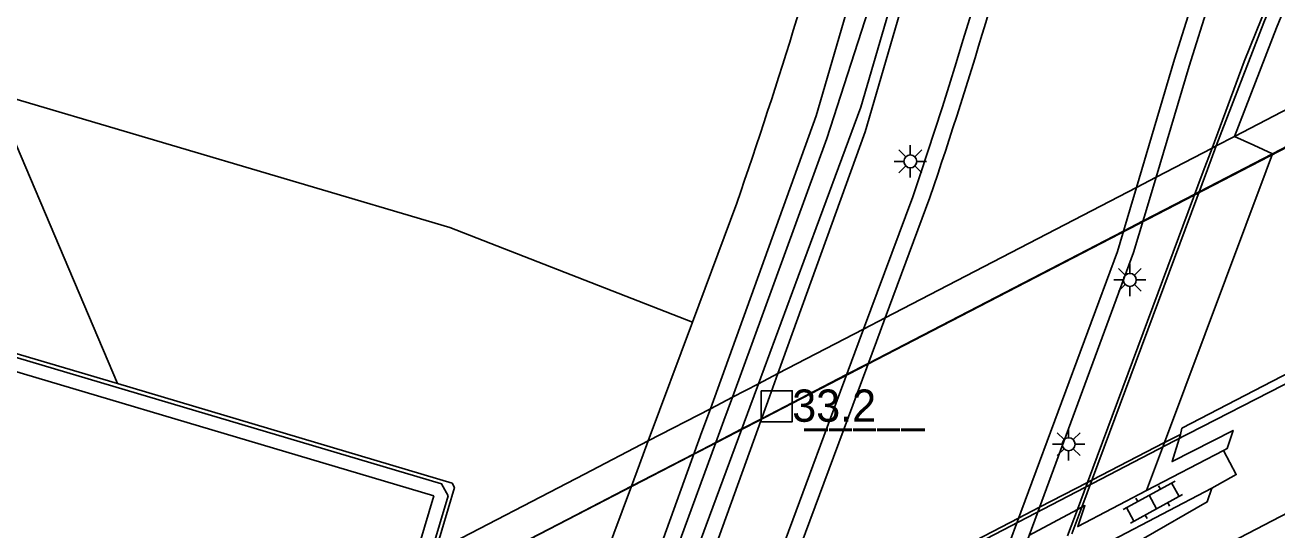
# Model space of a CAD drawing. Extents: x 130998 to 133001, y 398999 to 403002.
# Drawn here: x 132577.19 to 132625.74, y 400933.4 to 400952.97 of the extents above; entities that cross this region are included whole.
import ezdxf

# ---------------------------------------------------------------- set-up
doc = ezdxf.new("R2010")
doc.units = 0
for name, color, linetype in [('gg-afsc-hekwerk', 7, 'Continuous'), ('gg-knt-verharding', 7, 'Continuous'), ('gg-knt-verharding nz', 7, 'Continuous'), ('gg-kntw-bovenkant insteek waterloop', 7, 'Continuous'), ('gg-kntw-waterlijn', 7, 'Continuous'), ('gg-kwrk-kunstwerk', 7, 'Continuous'), ('gg-kwrk-kunstwerk niveau 01', 7, 'Continuous'), ('gt-anno-nummer hm paal', 7, 'Continuous'), ('gt-grn-groengrens', 7, 'Continuous'), ('gt-knt-geleideconstructie', 7, 'Continuous'), ('gt-symb-hm paal', 7, 'Continuous'), ('gt-symb-klinker verharding', 7, 'Continuous'), ('gt-symb-lichtmast', 7, 'Continuous')]:
    doc.layers.add(name, color=color, linetype=linetype)

# ---------------------------------------------------------------- blocks, each defined once
blk = doc.blocks.new('gt0-KL1')
at = {"layer": 'gt-symb-klinker verharding'}
for p, q in [((-1.15, 0.3), (1.15, 0.3)), ((-1, -0.3), (-1, 0.3)), ((-0.5, 0.3), (-0.5, 0.45)), ((0, -0.3), (0, 0.3)), ((0.5, 0.3), (0.5, 0.45)), ((1, -0.3), (1, 0.3)), ((-1.15, -0.3), (1.15, -0.3)), ((-0.5, -0.45), (-0.5, -0.3)), ((0.5, -0.45), (0.5, -0.3))]:
    blk.add_line(p, q, dxfattribs=at)
blk = doc.blocks.new('gt0-LMAST')
at = {"layer": 'gt-symb-lichtmast'}
for p, q in [((-0.005, 0.246), (-0.005, 0.621)), ((-0.182, 0.173), (-0.447, 0.438)), ((0.172, 0.173), (0.437, 0.438)), ((-0.255, -0.004), (-0.63, -0.004)), ((-0.182, -0.181), (-0.447, -0.446)), ((-0.005, -0.254), (-0.005, -0.629)), ((0.437, -0.446), (0.172, -0.181)), ((0.245, -0.004), (0.62, -0.004))]:
    blk.add_line(p, q, dxfattribs=at)
blk.add_circle((-0.005, -0.004), 0.25, dxfattribs=at)
blk = doc.blocks.new('gt0-HMpaal')
at = {"layer": 'gt-symb-hm paal'}
blk.add_lwpolyline([(-0.6, 0.6), (0.6, 0.6), (0.6, -0.6), (-0.6, -0.6)], close=True, dxfattribs=at)

msp = doc.modelspace()

# ---------------------------------------------------------------- linework, layer by layer
at = {"layer": 'gg-afsc-hekwerk'}
for p, q in [((132575.987, 400950.344), (132580.774, 400939.072)), ((132603.076, 400941.459), (132604.793, 400946.07)), ((132601.358, 400936.848), (132603.076, 400941.459)), ((132601.358, 400936.848), (132601.02, 400935.94)), ((132601.02, 400935.94), (132600.705, 400935.096)), ((132600.705, 400935.096), (132596.55, 400923.944))]:
    msp.add_line(p, q, dxfattribs=at)
msp.add_arc((132408.367, 401014.126), 207.882, 340.89019, 345.02839, dxfattribs=at)
at = {"layer": 'gg-knt-verharding'}
for p, q in [((132611.618, 400946.304), (132609.709, 400941.184)), ((132610.547, 400941.619), (132612.281, 400946.285)), ((132621.381, 400936.786), (132621.995, 400937.104)), ((132593.043, 400934.72), (132592.271, 400932.13))]:
    msp.add_line(p, q, dxfattribs=at)
for points in [[(132621.995, 400937.104), (132622.048, 400937.345), (132636.114, 400944.635), (132665.846, 400959.593), (132711.799, 400982.375)], [(132624.09, 400948.651), (132625.719, 400952.862), (132627.334, 400956.794), (132630.565, 400963.784), (132633.283, 400969.139), (132634.699, 400971.756), (132639.158, 400979.344)], [(132620.289, 400946.677), (132621.767, 400951.651), (132624.102, 400959.072)], [(132621.052, 400947.073), (132622.33, 400951.374), (132624.704, 400958.902)], [(132570.579, 400941.949), (132570.431, 400941.44), (132593.043, 400934.72)], [(132621.995, 400937.104), (132621.675, 400936.048), (132624.036, 400937.258), (132623.814, 400936.556), (132623.67, 400936.481)], [(132619.602, 400930.623), (132619.689, 400930.653), (132620.562, 400933.071), (132623.039, 400934.485), (132623.211, 400935.025)]]:
    msp.add_lwpolyline(points, dxfattribs=at)
for centre, radius, start, end in [((132421.863, 401010.873), 201.074, 341.26372, 349.9122), ((132416.373, 401012.328), 206.107, 341.31654, 349.4089)]:
    msp.add_arc(centre, radius, start, end, dxfattribs=at)
at = {"layer": 'gg-knt-verharding nz'}
for p, q in [((132620.794, 400946.204), (132621.052, 400947.073)), ((132620.031, 400945.808), (132620.289, 400946.677)), ((132610.209, 400940.71), (132610.547, 400941.619)), ((132609.709, 400941.184), (132609.371, 400940.275)), ((132610.209, 400940.71), (132604.977, 400926.631)), ((132609.371, 400940.275), (132604.137, 400926.197))]:
    msp.add_line(p, q, dxfattribs=at)
for points in [[(132620.794, 400946.204), (132620.183, 400944.149), (132615.765, 400932.21)], [(132620.031, 400945.808), (132619.551, 400944.194), (132614.957, 400931.793)]]:
    msp.add_lwpolyline(points, dxfattribs=at)
at = {"layer": 'gg-kntw-bovenkant insteek waterloop'}
for p, q in [((132606.06, 400938.556), (132606.386, 400939.458)), ((132606.06, 400938.556), (132601.008, 400924.578)), ((132603.768, 400938.099), (132603.442, 400937.198)), ((132603.442, 400937.198), (132598.392, 400923.225))]:
    msp.add_line(p, q, dxfattribs=at)
for points in [[(132606.386, 400939.458), (132609.773, 400948.832), (132613.765, 400962.52), (132616.184, 400973.939)], [(132614.026, 400973.402), (132611.824, 400963.008), (132607.871, 400949.452), (132603.768, 400938.099)]]:
    msp.add_lwpolyline(points, dxfattribs=at)
at = {"layer": 'gg-kntw-waterlijn'}
for p, q in [((132605.299, 400938.161), (132605.636, 400939.069)), ((132604.621, 400938.542), (132604.291, 400937.638)), ((132604.985, 400937.313), (132605.299, 400938.161)), ((132600.85, 400926.168), (132604.985, 400937.313)), ((132604.291, 400937.638), (132603.982, 400936.793))]:
    msp.add_line(p, q, dxfattribs=at)
for points in [[(132605.636, 400939.069), (132607.399, 400943.821), (132609.61, 400949.781), (132612.484, 400959.658), (132613.503, 400963.16), (132614.896, 400969.54), (132615.955, 400974.925), (132617.948, 400985.777), (132618.306, 400988.659), (132618.554, 400992.115), (132618.997, 401001.938), (132619.343, 401015.28), (132619.235, 401020.689), (132618.312, 401040.258), (132617.173, 401064.416), (132616.055, 401063.202)], [(132616.055, 401063.202), (132618.443, 401016.939), (132618.348, 401004.997), (132617.783, 400993.521), (132617.606, 400989.929), (132617.113, 400985.911), (132615.646, 400978.135), (132612.615, 400963.503), (132610.025, 400953.982), (132608.29, 400948.575), (132604.621, 400938.542)], [(132603.982, 400936.793), (132601.221, 400929.244), (132599.866, 400925.659)]]:
    msp.add_lwpolyline(points, dxfattribs=at)
at = {"layer": 'gg-kwrk-kunstwerk'}
for p, q in [((132631.718, 400952.611), (132624.09, 400948.651)), ((132623.224, 400948.201), (132622.884, 400947.289)), ((132623.048, 400947.374), (132623.388, 400948.286)), ((132626.166, 400948.287), (132625.563, 400947.975)), ((132623.048, 400947.374), (132618.168, 400934.278)), ((132622.884, 400947.289), (132618.393, 400935.242)), ((132580.774, 400939.072), (132570.62, 400942.09)), ((132618.393, 400935.242), (132618, 400934.187)), ((132593.597, 400934.723), (132592.926, 400932.47)), ((132618, 400934.187), (132617.621, 400933.17)), ((132618.168, 400934.278), (132617.787, 400933.256))]:
    msp.add_line(p, q, dxfattribs=at)
for points in [[(132638.577, 400979.69), (132634.095, 400972.054), (132632.652, 400969.412), (132629.961, 400964.055), (132628.624, 400961.214), (132626.758, 400957.105), (132625.594, 400954.342), (132624.474, 400951.554), (132623.224, 400948.201)], [(132623.388, 400948.286), (132625.227, 400953.06), (132626.848, 400957.006), (132630.088, 400964.015), (132632.814, 400969.385), (132634.237, 400972.016), (132638.703, 400979.615)], [(132570.579, 400941.949), (132593.344, 400935.184), (132593.597, 400934.723)], [(132593.104, 400932.562), (132593.841, 400935.052), (132593.755, 400935.213), (132580.774, 400939.072)]]:
    msp.add_lwpolyline(points, dxfattribs=at)
at = {"layer": 'gg-kwrk-kunstwerk niveau 01'}
for p, q in [((132624.09, 400948.651), (132623.388, 400948.286)), ((132624.842, 400948.306), (132624.09, 400948.651)), ((132623.224, 400948.201), (132621.052, 400947.073)), ((132622.724, 400946.504), (132625.563, 400947.975)), ((132623.388, 400948.286), (132623.224, 400948.201)), ((132625.563, 400947.975), (132624.842, 400948.306)), ((132621.052, 400947.073), (132620.289, 400946.677)), ((132620.289, 400946.677), (132610.547, 400941.619)), ((132622.56, 400946.419), (132622.724, 400946.504)), ((132620.548, 400945.376), (132622.56, 400946.419)), ((132609.891, 400939.855), (132619.785, 400944.981)), ((132619.785, 400944.981), (132620.548, 400945.376)), ((132610.547, 400941.619), (132609.709, 400941.184)), ((132609.709, 400941.184), (132606.386, 400939.458)), ((132609.054, 400939.421), (132609.891, 400939.855)), ((132606.386, 400939.458), (132605.636, 400939.069)), ((132605.754, 400937.712), (132609.054, 400939.421)), ((132605.636, 400939.069), (132604.621, 400938.542)), ((132604.621, 400938.542), (132603.768, 400938.099)), ((132603.768, 400938.099), (132601.358, 400936.848)), ((132604.985, 400937.313), (132605.754, 400937.712)), ((132603.982, 400936.793), (132604.985, 400937.313)), ((132601.358, 400936.848), (132598.883, 400935.563)), ((132603.138, 400936.356), (132603.982, 400936.793)), ((132618.559, 400935.327), (132621.381, 400936.786)), ((132621.381, 400936.786), (132620.686, 400934.926)), ((132600.705, 400935.096), (132603.138, 400936.356)), ((132623.67, 400936.481), (132620.686, 400934.926)), ((132598.883, 400935.563), (132593.104, 400932.562)), ((132618.392, 400935.241), (132618.559, 400935.327)), ((132598.227, 400933.812), (132600.705, 400935.096)), ((132616.53, 400934.278), (132618.392, 400935.241)), ((132592.58, 400930.886), (132598.227, 400933.812)), ((132605.745, 400928.7), (132615.723, 400933.86)), ((132615.723, 400933.86), (132616.53, 400934.278)), ((132618, 400934.187), (132616.124, 400933.181)), ((132618.168, 400934.278), (132618, 400934.187))]:
    msp.add_line(p, q, dxfattribs=at)
for points in [[(132621.381, 400936.786), (132625.316, 400947.318), (132625.563, 400947.975)], [(132623.67, 400936.481), (132624.159, 400935.547), (132623.211, 400935.025)], [(132623.211, 400935.025), (132617.443, 400932.003), (132617.183, 400931.211)], [(132620.686, 400934.926), (132618.013, 400933.533), (132618.295, 400934.346), (132618.168, 400934.278)]]:
    msp.add_lwpolyline(points, dxfattribs=at)
at = {"layer": 'gt-grn-groengrens'}
for p, q in [((132575.987, 400950.344), (132593.671, 400945.117)), ((132593.671, 400945.117), (132603.076, 400941.459))]:
    msp.add_line(p, q, dxfattribs=at)
at = {"layer": 'gt-knt-geleideconstructie'}
for points in [[(132531.955, 400899.431), (132541.359, 400904.461), (132551.823, 400910.058), (132557.722, 400913.213), (132563.633, 400916.424), (132571.901, 400920.613), (132577.949, 400923.493), (132581.513, 400925.246), (132585.166, 400927.042), (132631.986, 400951.273), (132639.608, 400955.218), (132653.274, 400962.387), (132661.654, 400966.568), (132671.19, 400971.324), (132678.349, 400974.819), (132685.534, 400978.382), (132703.505, 400987.235)], [(132554.028, 400898.634), (132557.323, 400901.109), (132560.485, 400903.486), (132563.713, 400905.783), (132565.91, 400907.24), (132569.339, 400909.346), (132572.754, 400911.348), (132576.315, 400913.22), (132583.369, 400916.929), (132586.54, 400918.533), (132621.764, 400936.858), (132626.508, 400939.289)], [(132629.682, 400935.894), (132622.082, 400931.942), (132616.203, 400928.884), (132575.987, 400907.909), (132568.873, 400904.247)]]:
    msp.add_lwpolyline(points, dxfattribs=at)

# ---------------------------------------------------------------- block references
at = {"layer": 'gt-symb-hm paal'}
msp.add_blockref('gt0-HMpaal', (132606.343, 400938.193), dxfattribs=at)
at = {"layer": 'gt-symb-klinker verharding', "rotation": -151.30721230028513}
msp.add_blockref('gt0-KL1', (132620.924, 400934.482), dxfattribs=at)
at = {"layer": 'gt-symb-lichtmast'}
for p in [(132611.526, 400947.687), (132620.041, 400943.095), (132617.667, 400936.727)]:
    msp.add_blockref('gt0-LMAST', p, dxfattribs=at)

# ---------------------------------------------------------------- texts
at = {"layer": 'gt-anno-nummer hm paal'}
msp.add_text('33.2', height=1.25, dxfattribs=at).set_placement((132606.943, 400937.593))
at = {"layer": 'gt-symb-hm paal'}
msp.add_text('_____', height=1.25, dxfattribs=at).set_placement((132607.424, 400937.589))

doc.saveas('drawing.dxf')
